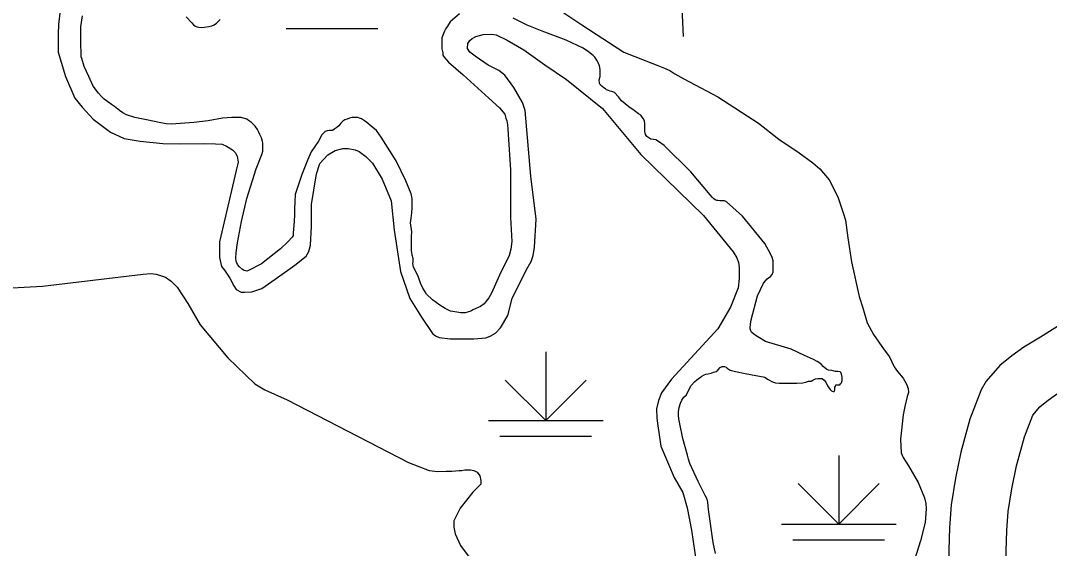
# Model space of a CAD drawing. Extents: x 1084508 to 1142749, y 1057638 to 1093403.
# Drawn here: x 1138473 to 1139881, y 1072094 to 1072817 of the extents above; entities that cross this region are included whole.
import ezdxf

# ---------------------------------------------------------------- set-up
doc = ezdxf.new("R2010")
doc.units = 0
for name, color, linetype in [('Level 10', 7, 'Continuous'), ('Level 44', 7, 'Continuous'), ('Level 47', 7, 'Continuous'), ('Level 5', 7, 'Continuous'), ('Level 9', 7, 'Continuous')]:
    doc.layers.add(name, color=color, linetype=linetype)

msp = doc.modelspace()

# ---------------------------------------------------------------- linework, layer by layer
at = {"layer": 'Level 10'}
for points in [[(1139936.9, 1072424.2), (1139897.5, 1072400.9), (1139869.4, 1072383), (1139846.5, 1072369.6), (1139830, 1072357.5), (1139813.6, 1072344.1), (1139794.9, 1072322.7)], [(1139858.7, 1072276.4), (1139868.4, 1072287.6), (1139878, 1072295.4), (1139889.6, 1072303.9), (1139910.3, 1072316.1), (1139938.6, 1072334), (1139970.5, 1072352.9)], [(1139794.9, 1072322.7), (1139787.9, 1072310.9), (1139772.6, 1072271), (1139760.2, 1072225.4), (1139752.8, 1072189.9), (1139746.7, 1072153.3), (1139744.7, 1072122), (1139743.2, 1072075.8)], [(1139886.8, 1071811.6), (1139874.9, 1071837.9), (1139863.9, 1071866.8), (1139852.7, 1071899.9), (1139839.7, 1071935.3), (1139833.5, 1071960.9), (1139829.1, 1071986.6), (1139825.1, 1072017.1), (1139822.7, 1072039.6), (1139821.7, 1072075.7), (1139823, 1072118.2), (1139824.8, 1072144.3), (1139830, 1072175.5), (1139836.5, 1072207.1), (1139847.3, 1072246.6), (1139858.7, 1072276.4)]]:
    msp.add_lwpolyline(points, dxfattribs=at)
at = {"layer": 'Level 44'}
for p, q in [((1138836.7, 1072805.9), (1138962.2, 1072805.9)), ((1139192, 1072363), (1139192, 1072268.9)), ((1139192, 1072268.9), (1139136.5, 1072324.4)), ((1139192, 1072268.9), (1139247.5, 1072324.4)), ((1139113.6, 1072268.9), (1139270.5, 1072268.9)), ((1139129.2, 1072247.5), (1139254.8, 1072247.5)), ((1139593.1, 1072221.1), (1139593.1, 1072127)), ((1139593.1, 1072127), (1139537.7, 1072182.5)), ((1139593.1, 1072127), (1139648.6, 1072182.5)), ((1139514.7, 1072127), (1139671.6, 1072127)), ((1139530.4, 1072105.6), (1139655.9, 1072105.6))]:
    msp.add_line(p, q, dxfattribs=at)
at = {"layer": 'Level 47'}
for points in [[(1139214.2, 1072829), (1139241.4, 1072810.6), (1139299.1, 1072773.3), (1139329.2, 1072761.3), (1139345.6, 1072755.2), (1139354.4, 1072751.6), (1139362, 1072748.4), (1139368.8, 1072743.6), (1139380.9, 1072736.8), (1139427.7, 1072712.3), (1139483, 1072676.2), (1139511.1, 1072654.2), (1139538.7, 1072635.3), (1139557.6, 1072621.7), (1139567.2, 1072613.7), (1139580, 1072598.4), (1139583.6, 1072591.6), (1139592.4, 1072573.9), (1139599.3, 1072553.5), (1139602.5, 1072543.5), (1139605.3, 1072519), (1139610.5, 1072486.1), (1139620.9, 1072438.8), (1139626.1, 1072423.1), (1139632.1, 1072402.7), (1139640.7, 1072386.9)], [(1138402.3, 1072447.4), (1138503.1, 1072452.8), (1138641, 1072469.2), (1138651.4, 1072470.2), (1138658.8, 1072469.2), (1138666.2, 1072467.2), (1138671.6, 1072465.2), (1138679.5, 1072459.8), (1138687.4, 1072451.4), (1138702.3, 1072429.1), (1138719.1, 1072399.9), (1138757.1, 1072354.9), (1138793.7, 1072319.3), (1138807.5, 1072310.9), (1138838.2, 1072297.5), (1139004.2, 1072211.5), (1139032.4, 1072200.6), (1139044.2, 1072199.1), (1139055.6, 1072199.6), (1139063.5, 1072199.6), (1139073.4, 1072200.6), (1139077.3, 1072200.6), (1139081.3, 1072201.6), (1139086.7, 1072201.6), (1139089.2, 1072201.6), (1139093.6, 1072200.6), (1139098.1, 1072198.1), (1139102, 1072193.2), (1139103, 1072186.8), (1139103, 1072181.8), (1139092.1, 1072170.9), (1139074.8, 1072148.7), (1139066, 1072131.4), (1139066, 1072122.9), (1139067.9, 1072114), (1139075.3, 1072097.7), (1139098.1, 1072067.1)], [(1139640.7, 1072386.9), (1139655, 1072365.8), (1139662.6, 1072356.1), (1139669, 1072342.5), (1139673.3, 1072336.1), (1139681.1, 1072326.9), (1139686, 1072318.9), (1139688.2, 1072312.7), (1139688.7, 1072307.3), (1139686.9, 1072302)], [(1139686.9, 1072302), (1139683.4, 1072288.1), (1139681.4, 1072276.8), (1139677.4, 1072243.5), (1139678.5, 1072224.8), (1139681.4, 1072218.4), (1139688.4, 1072206.7), (1139701.9, 1072184), (1139710.6, 1072163), (1139712.3, 1072155.4), (1139712.9, 1072147.8), (1139711.2, 1072129.1), (1139704.8, 1072104), (1139690.8, 1072059.6)]]:
    msp.add_lwpolyline(points, dxfattribs=at)
at = {"layer": 'Level 5'}
msp.add_lwpolyline([(1139380.5, 1072794.7), (1139366.9, 1073089.4)], dxfattribs=at)
at = {"layer": 'Level 9'}
for points in [[(1138527.3, 1072830.6), (1138525.3, 1072811.2), (1138524.8, 1072797.9), (1138524.8, 1072773.4), (1138534.5, 1072740.2), (1138547.7, 1072710.6), (1138557.4, 1072697.9), (1138572.7, 1072681.6), (1138596.2, 1072663.7), (1138615, 1072655), (1138636.9, 1072651.5), (1138668, 1072648.4), (1138692, 1072647.9), (1138724.1, 1072648.4), (1138739.9, 1072647.9), (1138749.1, 1072647.4), (1138755.2, 1072644.8), (1138763.4, 1072639.7), (1138766.9, 1072636.1), (1138769.5, 1072631), (1138771, 1072622.9)], [(1138556.1, 1072767.2), (1138556.3, 1072774.1), (1138555.7, 1072781.8), (1138555.5, 1072797.9), (1138555.5, 1072807.9), (1138558.2, 1072822.9)], [(1138699.9, 1072821.9), (1138707.4, 1072813.7), (1138709.9, 1072811), (1138711.7, 1072809.4), (1138713.4, 1072808.3), (1138715.1, 1072807.9), (1138717, 1072807.5), (1138720.5, 1072807.3), (1138724.9, 1072807.7), (1138730.7, 1072808.5), (1138734.9, 1072809.6), (1138738.4, 1072810.8), (1138741.2, 1072812.9), (1138743.9, 1072815.6), (1138746.4, 1072818.1)], [(1139073.9, 1072825.9), (1139061.4, 1072814.8), (1139057.4, 1072809), (1139055.4, 1072805.7), (1139053.3, 1072802), (1139049.6, 1072792.9), (1139049.6, 1072787.8), (1139049.6, 1072782.4), (1139050, 1072778), (1139051, 1072772.3), (1139051.3, 1072769.2), (1139053, 1072766.5), (1139055.7, 1072763.2), (1139058.7, 1072759.5), (1139079, 1072742.3), (1139114, 1072710.6), (1139128.8, 1072697.1), (1139135.9, 1072688.3), (1139137.6, 1072683.2)], [(1139295.6, 1072706.5), (1139291.6, 1072712.2), (1139286.2, 1072718.3), (1139282.5, 1072719.7), (1139280.1, 1072720), (1139277.8, 1072720.7), (1139275.4, 1072721.7), (1139273.7, 1072723), (1139271.4, 1072724.4), (1139267, 1072728.1), (1139265.6, 1072731.1), (1139265.3, 1072735.5), (1139266.3, 1072739.9), (1139266.6, 1072744.6), (1139266.3, 1072749.7), (1139265.6, 1072754.7), (1139262.9, 1072761.1), (1139259.2, 1072766.5), (1139256.9, 1072768.9), (1139250.5, 1072774), (1139243.4, 1072778.7), (1139220.1, 1072789.8), (1139187.1, 1072802.3), (1139166.6, 1072810.4), (1139147.4, 1072819.8)], [(1139178.8, 1072544.8), (1139171.7, 1072603.5), (1139164, 1072693.3), (1139160, 1072704.5), (1139148.2, 1072724.9), (1139136, 1072741.8), (1139127.8, 1072748.4), (1139113.1, 1072755.5), (1139095.2, 1072767.8), (1139088.1, 1072773.4), (1139085, 1072778.5), (1139085.5, 1072785.1), (1139088.1, 1072789.2), (1139091.5, 1072792.3), (1139096.2, 1072794.8), (1139106.3, 1072797.5), (1139117.9, 1072798), (1139124, 1072797.2), (1139139.1, 1072789.8), (1139162, 1072776.5), (1139190.6, 1072755.8), (1139220.2, 1072736.1), (1139269.7, 1072696.2), (1139322.2, 1072633.3), (1139408, 1072549.7), (1139448.5, 1072500), (1139453.5, 1072491.7), (1139456, 1072485.4), (1139456.8, 1072478.7), (1139456.8, 1072470.4), (1139456.8, 1072463.3), (1139455.2, 1072450.7)], [(1138768.5, 1072487.2), (1138767.9, 1072490.9), (1138768.1, 1072499.1), (1138769.9, 1072512.4), (1138775.6, 1072541.3), (1138782.9, 1072573.2), (1138795.8, 1072613.7), (1138803.5, 1072633.1), (1138805, 1072637.7), (1138805, 1072640.9), (1138805, 1072643.8), (1138805, 1072649), (1138804.4, 1072651.1), (1138802.9, 1072655.9), (1138800.8, 1072660.5), (1138798.7, 1072664.9), (1138797.7, 1072667.6), (1138794.1, 1072672.2), (1138792.5, 1072673.8), (1138789.1, 1072677.2), (1138785.4, 1072679.9), (1138782.9, 1072681.4), (1138780.2, 1072682.6), (1138777.9, 1072683.2), (1138775.2, 1072683.7), (1138772, 1072683.9), (1138767, 1072684.1), (1138762.2, 1072684.1), (1138749.7, 1072682.8), (1138729.9, 1072679.5), (1138710.5, 1072677), (1138679.8, 1072674.9), (1138672.7, 1072675.1), (1138662.7, 1072677.2), (1138645.4, 1072680.9), (1138629.6, 1072684.1), (1138618.3, 1072687.6), (1138613.1, 1072690.3), (1138608.5, 1072693.7), (1138601.6, 1072698.9), (1138597.6, 1072701.6), (1138592.8, 1072705.4), (1138587.8, 1072708.9), (1138584.1, 1072712.5), (1138579.9, 1072717.3), (1138572.4, 1072726.7), (1138566.8, 1072740), (1138560.3, 1072753.8), (1138557, 1072764.5), (1138556.1, 1072767.2)], [(1139472.6, 1072391.6), (1139472, 1072394.3), (1139472, 1072396.4), (1139472.3, 1072401.1), (1139473.2, 1072406.7), (1139481.8, 1072439.6), (1139490.1, 1072457), (1139495.1, 1072462.9), (1139499.5, 1072466.2), (1139501.9, 1072468.8), (1139503.1, 1072472.7), (1139503.1, 1072481), (1139503.1, 1072487.8), (1139501.9, 1072492.3), (1139499.5, 1072497.4), (1139492.1, 1072511.2), (1139461.1, 1072548.7), (1139439.5, 1072568.2), (1139436.8, 1072569.9), (1139436.2, 1072569.9), (1139434.1, 1072569.9), (1139432.4, 1072569.9), (1139430.1, 1072569.9), (1139427.7, 1072570.2), (1139426.4, 1072570.2), (1139425.4, 1072570.6), (1139424, 1072571.3), (1139422.3, 1072572.6), (1139420.3, 1072574.3), (1139416.9, 1072578), (1139390.7, 1072609.4), (1139354.3, 1072645.5), (1139346.5, 1072651.2), (1139342.8, 1072653.2), (1139339.4, 1072653.6), (1139335.7, 1072654.2), (1139333, 1072655.9), (1139330.3, 1072657.9), (1139328.7, 1072660.6), (1139327.6, 1072664.7), (1139327.6, 1072670.8), (1139327.6, 1072675.5), (1139327.3, 1072678.8), (1139326, 1072681.9), (1139323.9, 1072684.2), (1139322.3, 1072686.9), (1139319.2, 1072689), (1139313.2, 1072693.7), (1139305.7, 1072698.7), (1139295.6, 1072706.5)], [(1139009.2, 1072567), (1139009.2, 1072573), (1139007.6, 1072579.4), (1139000.4, 1072597.4), (1138987.3, 1072624.5), (1138966.9, 1072656.9), (1138960.5, 1072666.1), (1138952.9, 1072672.1), (1138947.3, 1072676.9), (1138943.9, 1072679.3), (1138939.7, 1072682), (1138937, 1072683.2), (1138934.7, 1072683.7), (1138931.8, 1072683.7), (1138927.2, 1072683.7), (1138923.3, 1072683), (1138920.3, 1072681.8), (1138917.2, 1072680.7), (1138914.1, 1072678.9), (1138911.6, 1072676.3), (1138908.7, 1072672.6), (1138906.2, 1072670.1), (1138903.5, 1072668.2), (1138900.3, 1072666.3), (1138896.2, 1072666.1), (1138893, 1072665.5), (1138889.9, 1072664.7), (1138888, 1072662.6), (1138885.5, 1072660.1), (1138880.9, 1072651.5), (1138870.9, 1072636.7), (1138866.3, 1072626.4), (1138858.4, 1072606), (1138849.2, 1072578.6), (1138848.6, 1072568.4), (1138848.2, 1072558.8), (1138848.2, 1072549.6), (1138847.3, 1072536.2), (1138846.5, 1072525.8), (1138846.1, 1072522.5), (1138845, 1072520), (1138838.4, 1072513.3), (1138829, 1072504.1), (1138802.9, 1072483.4), (1138785.4, 1072474.2), (1138782.9, 1072473.4), (1138781, 1072473.8), (1138779.1, 1072474.2), (1138776.8, 1072475.7), (1138772.7, 1072479.5), (1138769.9, 1072482.8), (1138768.5, 1072487.2)], [(1139137.6, 1072683.2), (1139138.6, 1072679.2), (1139139.6, 1072673.8), (1139140.3, 1072668.4), (1139140.6, 1072660.6), (1139143.7, 1072612.4), (1139143.7, 1072577), (1139143.7, 1072547), (1139145.7, 1072514.2), (1139144.3, 1072503.5), (1139142, 1072494.7), (1139128.5, 1072468), (1139118, 1072443.4), (1139114, 1072437), (1139110.6, 1072432.3), (1139107.6, 1072428.6), (1139102.9, 1072424.9), (1139092.4, 1072420.4), (1139089.5, 1072418.6), (1139085.1, 1072417.3), (1139081.6, 1072416.6), (1139076, 1072416.6), (1139064.7, 1072418.2), (1139061.5, 1072418.9), (1139054.3, 1072422.4), (1139046.9, 1072426.8), (1139037, 1072434.1), (1139028.9, 1072442.2), (1139027.2, 1072445), (1139023.6, 1072450.3), (1139020.4, 1072457.1), (1139017.2, 1072466.7), (1139011.2, 1072479.1), (1139010, 1072483.8), (1139010.4, 1072486.2), (1139010.4, 1072488.6), (1139010.4, 1072491), (1139009.2, 1072495.4), (1139008.8, 1072499), (1139008.4, 1072501.4), (1139008.4, 1072504.6), (1139008.4, 1072507.4), (1139008.4, 1072511.8), (1139008.4, 1072521), (1139008.8, 1072527.4), (1139006.8, 1072539.8), (1139007.6, 1072546.2), (1139008.8, 1072553.4), (1139009.2, 1072560.2), (1139009.2, 1072567)], [(1138771, 1072622.9), (1138768.5, 1072611.1), (1138745.5, 1072513.7), (1138745.5, 1072492.3), (1138748.1, 1072480), (1138752.2, 1072474.9), (1138759.8, 1072463.7), (1138764.9, 1072453.5), (1138768.5, 1072448.4), (1138775.1, 1072444.8), (1138779.7, 1072444.8), (1138789.9, 1072445.3), (1138803.6, 1072449.9), (1138821.5, 1072462.7), (1138848.5, 1072481.5), (1138864.3, 1072493.8), (1138867.9, 1072500.4), (1138869.9, 1072509.1), (1138871.4, 1072534.6), (1138871.4, 1072564.7), (1138878.1, 1072606.6), (1138882.7, 1072620.8), (1138893.9, 1072632.6), (1138903.6, 1072638.7), (1138914.3, 1072641.3), (1138921.4, 1072641.3), (1138931.1, 1072639.7), (1138936.7, 1072637.2), (1138945.9, 1072630.5), (1138955, 1072621.4), (1138968.3, 1072599.4), (1138980.5, 1072569.8), (1138984.6, 1072529.5), (1138993.3, 1072472.9), (1139006, 1072436.1), (1139021.8, 1072410.6), (1139037.1, 1072388.2), (1139041.2, 1072385.1), (1139046.3, 1072382.6), (1139061.1, 1072381), (1139093.7, 1072381), (1139110, 1072382.1), (1139116.1, 1072384.6), (1139123.3, 1072388.7), (1139129.9, 1072395.8), (1139140.1, 1072412.7), (1139146.2, 1072436.1), (1139165.1, 1072474.9), (1139172.2, 1072486.6), (1139174.7, 1072494.8), (1139176.8, 1072506.5), (1139178.8, 1072544.8)], [(1139455.2, 1072450.7), (1139444.7, 1072424.4), (1139427.6, 1072394.3), (1139364.1, 1072325.7), (1139350.3, 1072306.9), (1139346.2, 1072296.4), (1139343.6, 1072285.1), (1139344.1, 1072272.2), (1139345.3, 1072261.7), (1139349.5, 1072233.7), (1139367.9, 1072191.1), (1139379.6, 1072170.2), (1139385.4, 1072149.3), (1139391.7, 1072118.7), (1139398.4, 1072072.3)], [(1139555.4, 1072322.7), (1139557.4, 1072324.2), (1139561.3, 1072326), (1139564.2, 1072326.3), (1139566.6, 1072326.6), (1139567.5, 1072326.6), (1139569.6, 1072326.6), (1139570.4, 1072326.3), (1139573.1, 1072324.2), (1139575.2, 1072321.5), (1139577.8, 1072316.5), (1139581.1, 1072311.5), (1139583.1, 1072309.7), (1139585.5, 1072308.8), (1139586.7, 1072308.8), (1139587.6, 1072310.3), (1139587.6, 1072311.8), (1139587.6, 1072313), (1139587.6, 1072314.5), (1139588.5, 1072316.2), (1139589.1, 1072317.7), (1139590.8, 1072318), (1139592, 1072318), (1139594.4, 1072318), (1139595.3, 1072319.2), (1139596.7, 1072320.4), (1139597.6, 1072323.9), (1139597.9, 1072326.3), (1139597.9, 1072328.1), (1139597.3, 1072330.7), (1139596.2, 1072333.7), (1139596.2, 1072334.3), (1139595, 1072335.5), (1139594.7, 1072335.5), (1139591.7, 1072336), (1139588.8, 1072336.3), (1139583.4, 1072337.5), (1139579, 1072338.1), (1139576.6, 1072339), (1139574.3, 1072340.8), (1139571.9, 1072342.8), (1139569.3, 1072345.5), (1139565.7, 1072348.5), (1139563.6, 1072349.9), (1139558.3, 1072352.6), (1139546.2, 1072357.9), (1139527.9, 1072366.5), (1139493, 1072377.2), (1139482.1, 1072383.7), (1139477.4, 1072386.6), (1139473.8, 1072389.9), (1139472.6, 1072391.6)], [(1139410.4, 1072166.4), (1139400.5, 1072185.4), (1139389.3, 1072209.9), (1139387.5, 1072215.9), (1139386, 1072221.5), (1139379.6, 1072244.4), (1139375.5, 1072264.3), (1139374, 1072271.4), (1139373.6, 1072276.2), (1139373.5, 1072281), (1139374.5, 1072286.9), (1139376.4, 1072292.7), (1139378.4, 1072297), (1139381.2, 1072300.8), (1139384.5, 1072304.2), (1139388.5, 1072311.8), (1139391.1, 1072316.8), (1139395.5, 1072321.9), (1139398.8, 1072324.7), (1139405.6, 1072329.5), (1139408.7, 1072331.6), (1139411.1, 1072332.5), (1139414.2, 1072333), (1139418.4, 1072334), (1139421.8, 1072335), (1139425.5, 1072336.1), (1139427.7, 1072338.1), (1139430.7, 1072341.7), (1139433.6, 1072343.1), (1139434.8, 1072343.1), (1139436.6, 1072343.1), (1139438.9, 1072342), (1139440.4, 1072340.5), (1139444.3, 1072337.8), (1139451.7, 1072336.3), (1139465, 1072333.4), (1139492.1, 1072328.1), (1139495.7, 1072325.4), (1139502.2, 1072322.1), (1139506.3, 1072320.7), (1139511.6, 1072320.1), (1139517.8, 1072320.1), (1139521.1, 1072320.1), (1139526.1, 1072320.1), (1139532, 1072320.1), (1139535.9, 1072320.1), (1139543.8, 1072320.7), (1139548, 1072321.5), (1139551.8, 1072322.7), (1139555.4, 1072322.7)], [(1139424.2, 1072086.9), (1139421.3, 1072101.8), (1139415, 1072147.1), (1139414, 1072157), (1139412.9, 1072161.3), (1139410.4, 1072166.4)]]:
    msp.add_lwpolyline(points, dxfattribs=at)

doc.saveas('drawing.dxf')
